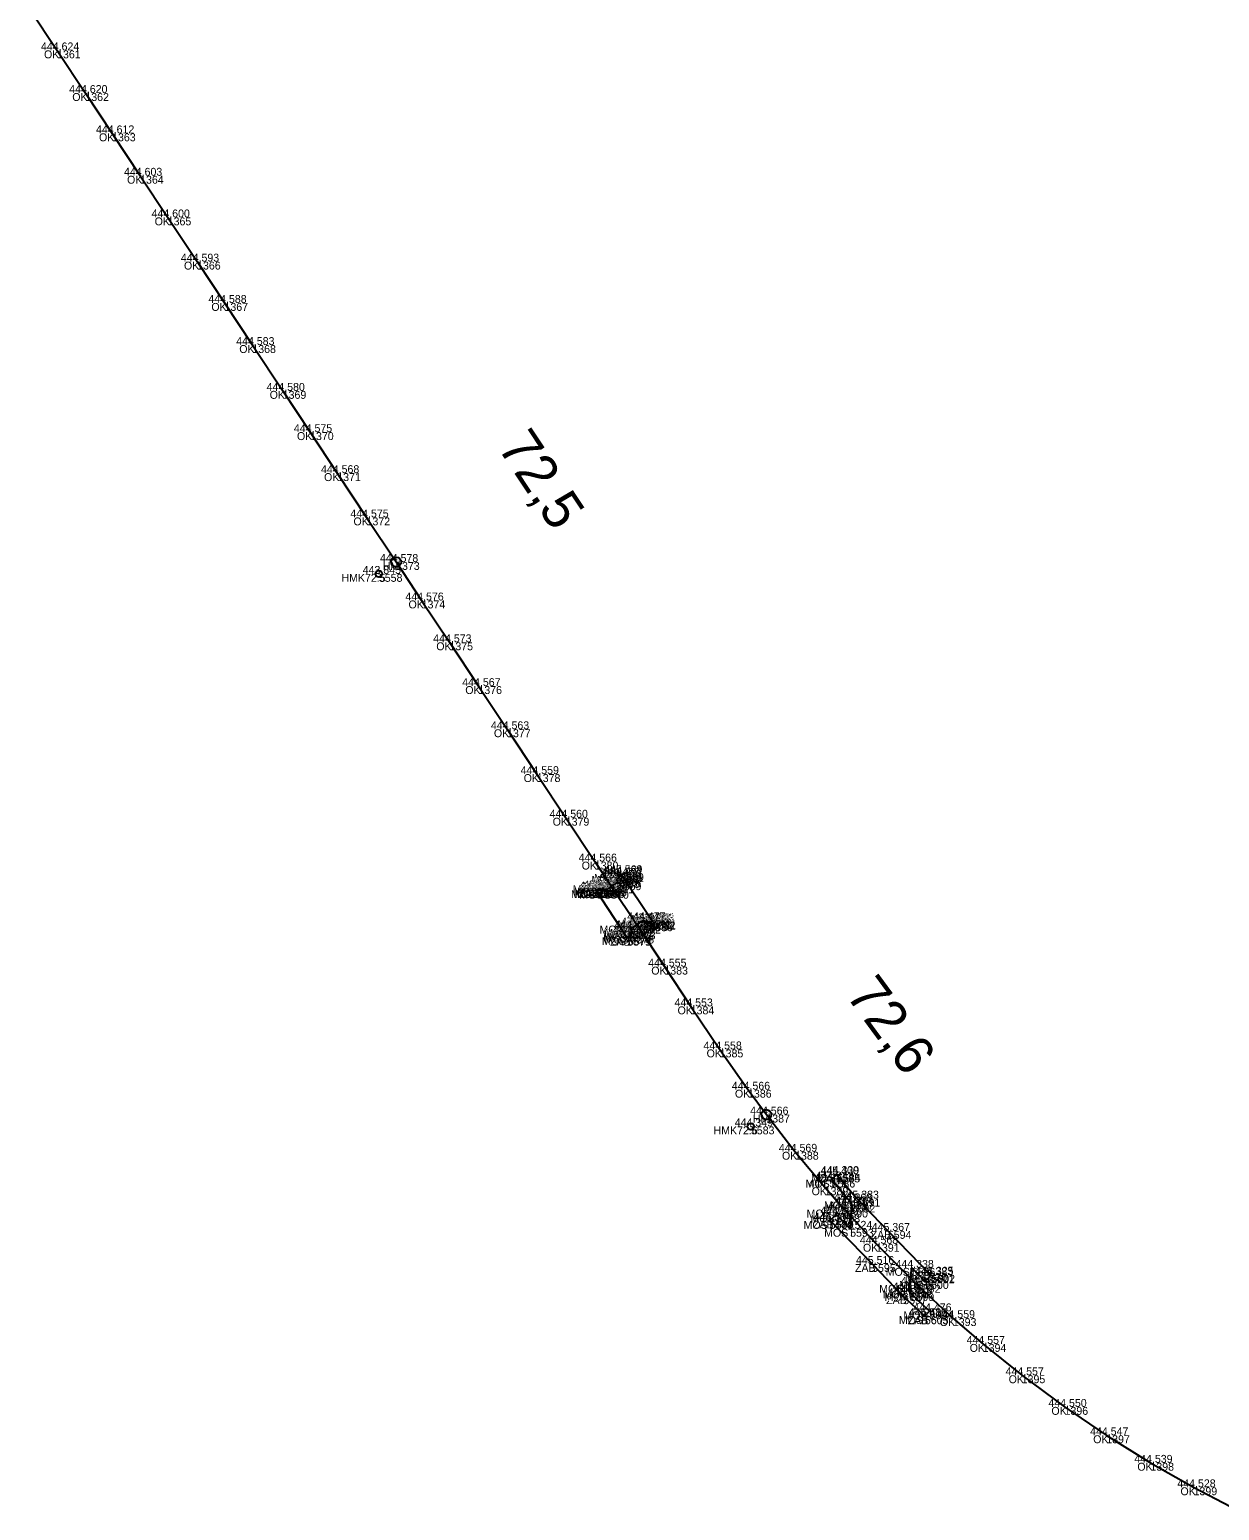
# Model space of a CAD drawing. Extents: x -621782 to -610392, y -1141853 to -1122321.
# Drawn here: x -620346.5 to -620166.2, y -1128844.4 to -1128620 of the extents above; entities that cross this region are included whole.
import ezdxf

# ---------------------------------------------------------------- set-up
doc = ezdxf.new("R2010")
doc.units = 0
for name, color, linetype in [('Vrstva 1', 7, 'Continuous'), ('Vrstva 17', 7, 'Continuous'), ('Vrstva 18', 7, 'Continuous'), ('Vrstva 60', 7, 'Continuous'), ('Vrstva 61', 7, 'Continuous'), ('Vrstva 62', 7, 'Continuous'), ('Vrstva 7', 7, 'Continuous')]:
    doc.layers.add(name, color=color, linetype=linetype)

msp = doc.modelspace()

# ---------------------------------------------------------------- linework, layer by layer
at = {"layer": 'Vrstva 1'}
msp.add_lwpolyline([(-620346.48, -1128616.9), (-620342.31, -1128623.19), (-620338.03, -1128629.65), (-620333.98, -1128635.76), (-620329.73, -1128642.18), (-620325.55, -1128648.49), (-620321.1, -1128655.19), (-620316.95, -1128661.45), (-620312.73, -1128667.83), (-620308.13, -1128674.77), (-620303.98, -1128681.02), (-620299.87, -1128687.23), (-620295.43, -1128693.94), (-620290.95, -1128700.69), (-620287.08, -1128706.52), (-620282.87, -1128712.86), (-620278.48, -1128719.49), (-620274.14, -1128726.03), (-620269.63, -1128732.82), (-620265.25, -1128739.43), (-620260.85, -1128746.07), (-620258.46, -1128749.66), (-620254.4, -1128755.77), (-620250.31, -1128761.99), (-620246.32, -1128768.01), (-620241.92, -1128774.53), (-620237.63, -1128780.63), (-620234.86, -1128784.4), (-620230.5, -1128790.03), (-620226.02, -1128795.41), (-620223.03, -1128798.79), (-620218.24, -1128803.97), (-620212.03, -1128810.19), (-620206.6, -1128815.23), (-620202.07, -1128819.14), (-620196.17, -1128823.89), (-620189.68, -1128828.68), (-620183.36, -1128832.98), (-620176.67, -1128837.15), (-620170.13, -1128840.86), (-620163.39, -1128844.36)], dxfattribs=at)
at = {"layer": 'Vrstva 17'}
for p, q in [((-620252.12, -1128755.13), (-620256.99, -1128747.83)), ((-620255.93, -1128757.62), (-620260.73, -1128750.32))]:
    msp.add_line(p, q, dxfattribs=at)
for points in [[(-620224.21, -1128793.47), (-620221.16, -1128797.13), (-620216.45, -1128802.02), (-620209.92, -1128808.74)], [(-620210.84, -1128814.96), (-620214.11, -1128811.91), (-620218.83, -1128807.03), (-620225.2, -1128800.45)]]:
    msp.add_lwpolyline(points, dxfattribs=at)
at = {"layer": 'Vrstva 18'}
for points in [[(-620260.51, -1128750.42), (-620260.1, -1128750.14), (-620259.94, -1128750.38), (-620259.56, -1128750.12), (-620259.27, -1128750.49), (-620257.36, -1128749.2), (-620257.59, -1128748.85), (-620257.17, -1128748.55), (-620257.39, -1128748.24), (-620257.01, -1128747.97)], [(-620255.84, -1128757.53), (-620255.44, -1128757.28), (-620255.64, -1128756.96), (-620255.21, -1128756.65), (-620255.46, -1128756.29), (-620253.48, -1128754.96), (-620253.22, -1128755.35), (-620252.81, -1128755.11), (-620252.59, -1128755.42), (-620252.19, -1128755.18)], [(-620224.15, -1128793.41), (-620224.97, -1128794.25), (-620222.17, -1128797.54), (-620221.94, -1128798.03), (-620222.16, -1128801.7), (-620224.23, -1128799.55), (-620225.28, -1128800.51)], [(-620210.83, -1128814.93), (-620210.15, -1128814.2), (-620213, -1128811.44), (-620213.27, -1128811.05), (-620212.83, -1128807.62), (-620210.8, -1128809.61), (-620209.85, -1128808.66)]]:
    msp.add_lwpolyline(points, dxfattribs=at)
at = {"layer": 'Vrstva 60'}
for p, q in [((-620342.31, -1128623.19), (-620342.31, -1128623.19)), ((-620338.03, -1128629.65), (-620338.03, -1128629.65)), ((-620333.98, -1128635.76), (-620333.98, -1128635.76)), ((-620329.73, -1128642.18), (-620329.73, -1128642.18)), ((-620325.55, -1128648.49), (-620325.55, -1128648.49)), ((-620321.1, -1128655.19), (-620321.1, -1128655.19)), ((-620316.95, -1128661.45), (-620316.95, -1128661.45)), ((-620312.73, -1128667.83), (-620312.73, -1128667.83)), ((-620308.13, -1128674.77), (-620308.13, -1128674.77)), ((-620303.98, -1128681.02), (-620303.98, -1128681.02)), ((-620299.87, -1128687.23), (-620299.87, -1128687.23)), ((-620295.43, -1128693.94), (-620295.43, -1128693.94)), ((-620290.95, -1128700.69), (-620290.95, -1128700.69)), ((-620293.56, -1128702.49), (-620293.56, -1128702.49)), ((-620287.08, -1128706.52), (-620287.08, -1128706.52)), ((-620282.87, -1128712.86), (-620282.87, -1128712.86)), ((-620278.48, -1128719.49), (-620278.48, -1128719.49)), ((-620274.14, -1128726.03), (-620274.14, -1128726.03)), ((-620269.63, -1128732.82), (-620269.63, -1128732.82)), ((-620265.25, -1128739.43), (-620265.25, -1128739.43)), ((-620260.85, -1128746.07), (-620260.85, -1128746.07)), ((-620257.59, -1128748.85), (-620257.59, -1128748.85)), ((-620257.39, -1128748.24), (-620257.39, -1128748.24)), ((-620257.36, -1128749.2), (-620257.36, -1128749.2)), ((-620257.17, -1128748.55), (-620257.17, -1128748.55)), ((-620257.01, -1128747.97), (-620257.01, -1128747.97)), ((-620256.99, -1128747.83), (-620256.99, -1128747.83)), ((-620260.73, -1128750.32), (-620260.73, -1128750.32)), ((-620260.51, -1128750.42), (-620260.51, -1128750.42)), ((-620260.1, -1128750.14), (-620260.1, -1128750.14)), ((-620259.94, -1128750.38), (-620259.94, -1128750.38)), ((-620259.56, -1128750.12), (-620259.56, -1128750.12)), ((-620259.27, -1128750.49), (-620259.27, -1128750.49)), ((-620258.46, -1128749.66), (-620258.46, -1128749.66)), ((-620254.4, -1128755.77), (-620254.4, -1128755.77)), ((-620253.48, -1128754.96), (-620253.48, -1128754.96)), ((-620253.22, -1128755.35), (-620253.22, -1128755.35)), ((-620252.81, -1128755.11), (-620252.81, -1128755.11)), ((-620252.59, -1128755.42), (-620252.59, -1128755.42)), ((-620252.19, -1128755.18), (-620252.19, -1128755.18)), ((-620252.12, -1128755.13), (-620252.12, -1128755.13)), ((-620255.93, -1128757.62), (-620255.93, -1128757.62)), ((-620255.84, -1128757.53), (-620255.84, -1128757.53)), ((-620255.64, -1128756.96), (-620255.64, -1128756.96)), ((-620255.46, -1128756.29), (-620255.46, -1128756.29)), ((-620255.44, -1128757.28), (-620255.44, -1128757.28)), ((-620255.21, -1128756.65), (-620255.21, -1128756.65)), ((-620250.31, -1128761.99), (-620250.31, -1128761.99)), ((-620246.32, -1128768.01), (-620246.32, -1128768.01)), ((-620241.92, -1128774.53), (-620241.92, -1128774.53)), ((-620237.63, -1128780.63), (-620237.63, -1128780.63)), ((-620234.86, -1128784.4), (-620234.86, -1128784.4)), ((-620237.2, -1128786.19), (-620237.2, -1128786.19)), ((-620230.5, -1128790.03), (-620230.5, -1128790.03)), ((-620224.21, -1128793.47), (-620224.21, -1128793.47)), ((-620224.15, -1128793.41), (-620224.15, -1128793.41)), ((-620226.02, -1128795.41), (-620226.02, -1128795.41)), ((-620224.97, -1128794.25), (-620224.97, -1128794.25)), ((-620222.17, -1128797.54), (-620222.17, -1128797.54)), ((-620221.94, -1128798.03), (-620221.94, -1128798.03)), ((-620221.16, -1128797.13), (-620221.16, -1128797.13)), ((-620225.28, -1128800.51), (-620225.28, -1128800.51)), ((-620225.2, -1128800.45), (-620225.2, -1128800.45)), ((-620224.23, -1128799.55), (-620224.23, -1128799.55)), ((-620223.03, -1128798.79), (-620223.03, -1128798.79)), ((-620222.16, -1128801.7), (-620222.16, -1128801.7)), ((-620216.45, -1128802.02), (-620216.45, -1128802.02)), ((-620218.24, -1128803.97), (-620218.24, -1128803.97)), ((-620218.83, -1128807.03), (-620218.83, -1128807.03)), ((-620212.83, -1128807.62), (-620212.83, -1128807.62)), ((-620210.8, -1128809.61), (-620210.8, -1128809.61)), ((-620209.92, -1128808.74), (-620209.92, -1128808.74)), ((-620209.85, -1128808.66), (-620209.85, -1128808.66)), ((-620214.11, -1128811.91), (-620214.11, -1128811.91)), ((-620213.27, -1128811.05), (-620213.27, -1128811.05)), ((-620213, -1128811.44), (-620213, -1128811.44)), ((-620212.03, -1128810.19), (-620212.03, -1128810.19)), ((-620210.15, -1128814.2), (-620210.15, -1128814.2)), ((-620210.84, -1128814.96), (-620210.84, -1128814.96)), ((-620210.83, -1128814.93), (-620210.83, -1128814.93)), ((-620206.6, -1128815.23), (-620206.6, -1128815.23)), ((-620202.07, -1128819.14), (-620202.07, -1128819.14)), ((-620196.17, -1128823.89), (-620196.17, -1128823.89)), ((-620189.68, -1128828.68), (-620189.68, -1128828.68)), ((-620183.36, -1128832.98), (-620183.36, -1128832.98)), ((-620176.67, -1128837.15), (-620176.67, -1128837.15)), ((-620170.13, -1128840.86), (-620170.13, -1128840.86))]:
    msp.add_line(p, q, dxfattribs=at)
at = {"layer": 'Vrstva 7'}
for p, q in [((-620293.59, -1128702.45), (-620293.53, -1128702.53)), ((-620237.23, -1128786.14), (-620237.17, -1128786.23))]:
    msp.add_line(p, q, dxfattribs=at)
for centre, radius in [((-620290.95, -1128700.69), 0.75), ((-620293.56, -1128702.49), 0.5), ((-620234.86, -1128784.4), 0.75), ((-620237.2, -1128786.19), 0.5)]:
    msp.add_circle(centre, radius, dxfattribs=at)

# ---------------------------------------------------------------- texts
at = {"layer": 'Vrstva 60'}
for s, p in [('1361', (-620342.31, -1128624.39)), ('1362', (-620338.03, -1128630.85)), ('1363', (-620333.98, -1128636.96)), ('1364', (-620329.73, -1128643.38)), ('1365', (-620325.55, -1128649.69)), ('1366', (-620321.1, -1128656.39)), ('1367', (-620316.95, -1128662.65)), ('1368', (-620312.73, -1128669.03)), ('1369', (-620308.13, -1128675.97)), ('1370', (-620303.98, -1128682.22)), ('1371', (-620299.87, -1128688.43)), ('1372', (-620295.43, -1128695.14)), ('1373', (-620290.95, -1128701.89)), ('5558', (-620293.56, -1128703.69)), ('1374', (-620287.08, -1128707.72)), ('1375', (-620282.87, -1128714.06)), ('1376', (-620278.48, -1128720.69)), ('1377', (-620274.14, -1128727.23)), ('1378', (-620269.63, -1128734.02)), ('1379', (-620265.25, -1128740.63)), ('1380', (-620260.85, -1128747.28)), ('5568', (-620257.59, -1128750.05)), ('5562', (-620257.39, -1128749.44)), ('5569', (-620257.36, -1128750.4)), ('5567', (-620257.17, -1128749.75)), ('5561', (-620257.01, -1128749.17)), ('5559', (-620256.99, -1128749.03)), ('5560', (-620260.73, -1128751.53)), ('5564', (-620260.51, -1128751.61)), ('5563', (-620260.1, -1128751.34)), ('5566', (-620259.94, -1128751.58)), ('5565', (-620259.56, -1128751.32)), ('5570', (-620259.27, -1128751.69)), ('1381', (-620258.46, -1128750.86)), ('1382', (-620254.4, -1128756.97)), ('5571', (-620253.48, -1128756.16)), ('5575', (-620253.22, -1128756.55)), ('5576', (-620252.81, -1128756.31)), ('5580', (-620252.59, -1128756.62)), ('5582', (-620252.19, -1128756.38)), ('5581', (-620252.12, -1128756.33)), ('5579', (-620255.93, -1128758.82)), ('5577', (-620255.84, -1128758.73)), ('5574', (-620255.64, -1128758.16)), ('5572', (-620255.46, -1128757.49)), ('5578', (-620255.44, -1128758.48)), ('5573', (-620255.21, -1128757.85)), ('1383', (-620250.31, -1128763.19)), ('1384', (-620246.32, -1128769.21)), ('1385', (-620241.92, -1128775.73)), ('1386', (-620237.63, -1128781.83)), ('1387', (-620234.86, -1128785.6)), ('5583', (-620237.2, -1128787.39)), ('1388', (-620230.5, -1128791.23)), ('5586', (-620224.97, -1128795.45)), ('5585', (-620224.21, -1128794.67)), ('5584', (-620224.15, -1128794.6)), ('1389', (-620226.02, -1128796.61)), ('5587', (-620222.17, -1128798.74)), ('5592', (-620221.94, -1128799.23)), ('5591', (-620221.16, -1128798.33)), ('5589', (-620225.28, -1128801.71)), ('5590', (-620225.2, -1128801.65)), ('5588', (-620224.23, -1128800.76)), ('1390', (-620223.03, -1128799.99)), ('5593', (-620222.16, -1128802.9)), ('5594', (-620216.45, -1128803.22)), ('1391', (-620218.24, -1128805.17)), ('5595', (-620218.83, -1128808.23)), ('5596', (-620212.83, -1128808.82)), ('5600', (-620210.8, -1128810.81)), ('5601', (-620209.92, -1128809.94)), ('5602', (-620209.85, -1128809.86)), ('5597', (-620214.11, -1128813.11)), ('5598', (-620213.27, -1128812.25)), ('5599', (-620213, -1128812.64)), ('1392', (-620212.03, -1128811.39)), ('5604', (-620210.15, -1128815.4)), ('5605', (-620210.84, -1128816.16)), ('5603', (-620210.83, -1128816.13)), ('1393', (-620206.6, -1128816.43)), ('1394', (-620202.07, -1128820.34)), ('1395', (-620196.17, -1128825.09)), ('1396', (-620189.68, -1128829.88)), ('1397', (-620183.36, -1128834.18)), ('1398', (-620176.67, -1128838.34)), ('1399', (-620170.13, -1128842.06))]:
    msp.add_text(s, height=1.2, dxfattribs=at).set_placement(p)
at = {"layer": 'Vrstva 61'}
for s, p in [('444.624', (-620344.76, -1128623.19)), ('444.620', (-620340.48, -1128629.65)), ('444.612', (-620336.42, -1128635.76)), ('444.603', (-620332.18, -1128642.18)), ('444.600', (-620328, -1128648.49)), ('444.593', (-620323.56, -1128655.19)), ('444.588', (-620319.4, -1128661.45)), ('444.583', (-620315.18, -1128667.83)), ('444.580', (-620310.58, -1128674.77)), ('444.575', (-620306.44, -1128681.02)), ('444.568', (-620302.33, -1128687.23)), ('444.575', (-620297.88, -1128693.94)), ('444.578', (-620293.4, -1128700.69)), ('443.845', (-620296.01, -1128702.49)), ('444.576', (-620289.54, -1128706.52)), ('444.573', (-620285.33, -1128712.86)), ('444.567', (-620280.93, -1128719.49)), ('444.563', (-620276.59, -1128726.03)), ('444.559', (-620272.09, -1128732.82)), ('444.560', (-620267.7, -1128739.43)), ('444.566', (-620263.3, -1128746.07)), ('444.477', (-620259.84, -1128748.24)), ('445.569', (-620259.44, -1128747.83)), ('444.471', (-620259.37, -1128747.97)), ('445.543', (-620263.18, -1128750.32)), ('444.486', (-620262.96, -1128750.42)), ('444.476', (-620262.55, -1128750.14)), ('444.471', (-620262.3, -1128750.38)), ('444.474', (-620262.01, -1128750.12)), ('444.446', (-620261.72, -1128750.49)), ('444.566', (-620260.91, -1128749.66)), ('444.436', (-620260.05, -1128748.85)), ('444.461', (-620259.72, -1128749.2)), ('444.470', (-620259.62, -1128748.55)), ('444.477', (-620255.94, -1128754.96)), ('444.488', (-620258.1, -1128756.96)), ('444.460', (-620257.91, -1128756.29)), ('444.474', (-620257.89, -1128757.28)), ('444.447', (-620257.66, -1128756.65)), ('444.564', (-620256.85, -1128755.77)), ('444.477', (-620255.67, -1128755.35)), ('444.481', (-620255.17, -1128755.11)), ('444.465', (-620255.05, -1128755.42)), ('444.473', (-620254.65, -1128755.18)), ('445.571', (-620254.48, -1128755.13)), ('445.595', (-620258.39, -1128757.62)), ('444.471', (-620258.2, -1128757.53)), ('444.555', (-620252.76, -1128761.99)), ('444.553', (-620248.77, -1128768.01)), ('444.558', (-620244.38, -1128774.53)), ('444.566', (-620240.09, -1128780.63)), ('444.349', (-620239.65, -1128786.19)), ('444.566', (-620237.31, -1128784.4)), ('444.569', (-620232.96, -1128790.03)), ('444.572', (-620228.46, -1128795.41)), ('444.343', (-620227.42, -1128794.25)), ('445.400', (-620226.66, -1128793.47)), ('444.339', (-620226.6, -1128793.41)), ('444.368', (-620224.63, -1128797.54)), ('445.383', (-620223.61, -1128797.13)), ('444.520', (-620226.68, -1128799.55)), ('444.571', (-620225.39, -1128798.79)), ('444.364', (-620224.39, -1128798.03)), ('444.504', (-620227.73, -1128800.51)), ('445.534', (-620227.65, -1128800.45)), ('444.524', (-620224.61, -1128801.7)), ('445.367', (-620218.9, -1128802.02)), ('444.568', (-620220.69, -1128803.97)), ('445.516', (-620221.28, -1128807.03)), ('444.338', (-620215.29, -1128807.62)), ('445.383', (-620212.37, -1128808.74)), ('444.325', (-620212.3, -1128808.66)), ('444.517', (-620215.72, -1128811.05)), ('444.567', (-620214.48, -1128810.19)), ('444.336', (-620213.25, -1128809.61)), ('445.531', (-620216.47, -1128811.91)), ('444.519', (-620215.45, -1128811.44)), ('445.517', (-620213.29, -1128814.96)), ('444.485', (-620213.29, -1128814.93)), ('444.476', (-620212.6, -1128814.2)), ('444.559', (-620209.05, -1128815.23)), ('444.557', (-620204.52, -1128819.14)), ('444.557', (-620198.62, -1128823.89)), ('444.550', (-620192.13, -1128828.68)), ('444.547', (-620185.81, -1128832.98)), ('444.539', (-620179.12, -1128837.15)), ('444.528', (-620172.59, -1128840.86))]:
    msp.add_text(s, height=1.2, dxfattribs=at).set_placement(p)
at = {"layer": 'Vrstva 62'}
for s, p in [('OK', (-620344.29, -1128624.39)), ('OK', (-620340.01, -1128630.85)), ('OK', (-620335.96, -1128636.96)), ('OK', (-620331.71, -1128643.38)), ('OK', (-620327.53, -1128649.69)), ('OK', (-620323.09, -1128656.39)), ('OK', (-620318.94, -1128662.65)), ('OK', (-620314.71, -1128669.03)), ('OK', (-620310.11, -1128675.97)), ('OK', (-620305.97, -1128682.22)), ('OK', (-620301.86, -1128688.43)), ('OK', (-620297.41, -1128695.14)), ('HM', (-620292.98, -1128701.89)), ('HMK72.5', (-620299.23, -1128703.69)), ('OK', (-620289.07, -1128707.72)), ('OK', (-620284.86, -1128714.06)), ('OK', (-620280.47, -1128720.69)), ('OK', (-620276.13, -1128727.23)), ('OK', (-620271.62, -1128734.02)), ('OK', (-620267.23, -1128740.63)), ('OK', (-620262.83, -1128747.28)), ('MOST', (-620261.54, -1128750.05)), ('MOST', (-620261.34, -1128749.44)), ('MOST', (-620261.31, -1128750.4)), ('MOST', (-620261.11, -1128749.75)), ('MOST', (-620260.96, -1128749.17)), ('ZAB', (-620259.59, -1128749.03)), ('MOST', (-620264.46, -1128751.61)), ('MOSTBS', (-620264.19, -1128750.86)), ('MOST', (-620264.04, -1128751.34)), ('MOST', (-620263.88, -1128751.58)), ('MOST', (-620263.51, -1128751.32)), ('ZAB', (-620263.33, -1128751.53)), ('MOST', (-620263.21, -1128751.69)), ('MOSTBS', (-620260.14, -1128756.97)), ('MOST', (-620257.43, -1128756.16)), ('MOST', (-620257.17, -1128756.55)), ('MOST', (-620256.75, -1128756.31)), ('MOST', (-620256.54, -1128756.62)), ('MOST', (-620256.14, -1128756.38)), ('ZAB', (-620254.73, -1128756.33)), ('MOST', (-620259.79, -1128758.73)), ('MOST', (-620259.59, -1128758.16)), ('MOST', (-620259.41, -1128757.49)), ('MOST', (-620259.38, -1128758.48)), ('MOST', (-620259.15, -1128757.85)), ('ZAB', (-620258.53, -1128758.82)), ('OK', (-620252.29, -1128763.19)), ('OK', (-620248.31, -1128769.21)), ('OK', (-620243.91, -1128775.73)), ('OK', (-620239.62, -1128781.83)), ('HM', (-620236.9, -1128785.6)), ('HMK72.6', (-620242.86, -1128787.39)), ('OK', (-620232.49, -1128791.23)), ('MOST', (-620228.92, -1128795.45)), ('MOST', (-620228.09, -1128794.6)), ('ZAB', (-620226.81, -1128794.67)), ('OK', (-620228, -1128796.61)), ('MOST', (-620226.12, -1128798.74)), ('MOST', (-620225.88, -1128799.23)), ('ZAB', (-620223.76, -1128798.33)), ('MOST', (-620229.22, -1128801.71)), ('MOSTBS', (-620228.77, -1128799.99)), ('MOST', (-620228.18, -1128800.76)), ('ZAB', (-620227.81, -1128801.65)), ('MOST', (-620226.11, -1128802.9)), ('ZAB', (-620219.05, -1128803.22)), ('OK', (-620220.22, -1128805.17)), ('ZAB', (-620221.43, -1128808.23)), ('MOST', (-620216.78, -1128808.82)), ('MOST', (-620214.75, -1128810.81)), ('MOST', (-620213.79, -1128809.86)), ('ZAB', (-620212.52, -1128809.94)), ('MOSTBS', (-620217.76, -1128811.39)), ('MOST', (-620217.21, -1128812.25)), ('MOST', (-620216.94, -1128812.64)), ('ZAB', (-620216.71, -1128813.11)), ('MOST', (-620214.1, -1128815.4)), ('MOST', (-620214.78, -1128816.13)), ('ZAB', (-620213.44, -1128816.16)), ('OK', (-620208.58, -1128816.43)), ('OK', (-620204.05, -1128820.34)), ('OK', (-620198.15, -1128825.09)), ('OK', (-620191.67, -1128829.88)), ('OK', (-620185.34, -1128834.18)), ('OK', (-620178.65, -1128838.34)), ('OK', (-620172.12, -1128842.06))]:
    msp.add_text(s, height=1.2, dxfattribs=at).set_placement(p)
at = {"layer": 'Vrstva 7'}
for s, rotation, p in [('72,5', 303.5703, (-620275.7, -1128683.27)), ('72,6', 306.3019, (-620222.95, -1128766.27))]:
    msp.add_text(s, height=6, rotation=rotation, dxfattribs=at).set_placement(p)

doc.saveas('drawing.dxf')
